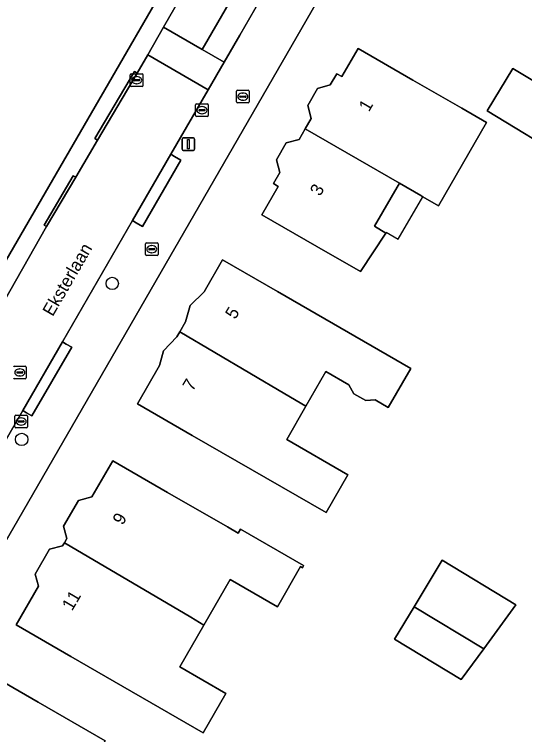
# Model space of a CAD drawing. Extents: x 161772 to 163126, y 383092 to 383917.
# Drawn here: x 162396.1 to 162436.3, y 383548.4 to 383605.3 of the extents above; entities that cross this region are included whole.
import ezdxf

# ---------------------------------------------------------------- set-up
doc = ezdxf.new("R2010")
doc.units = 0
for name, color, linetype in [('IMGEO_Boom', 7, 'Continuous'), ('IMGEO_Brandkraan', 7, 'Continuous'), ('IMGEO_Erf', 7, 'Continuous'), ('IMGEO_Kolk', 7, 'Continuous'), ('IMGEO_Lichtmast', 7, 'Continuous'), ('IMGEO_Openbare_ruimte_label', 7, 'Continuous'), ('IMGEO_Pand', 7, 'Continuous'), ('IMGEO_Pand_nummerreeks', 7, 'Continuous'), ('IMGEO_Pand_overbouw', 7, 'Continuous'), ('IMGEO_Parkeervlak_open', 7, 'Continuous'), ('IMGEO_Rijbaan_lokaal_open', 7, 'Continuous'), ('IMGEO_Rioolput', 7, 'Continuous'), ('IMGEO_Voetpad_open', 7, 'Continuous')]:
    doc.layers.add(name, color=color, linetype=linetype)

msp = doc.modelspace()

# ---------------------------------------------------------------- linework, layer by layer
at = {"layer": 'IMGEO_Boom'}
for centre in [(162403.788, 383584.053), (162396.634, 383571.729)]:
    msp.add_circle(centre, 0.489, dxfattribs=at)
at = {"layer": 'IMGEO_Brandkraan'}
for p, q in [((162413.671, 383599.321), (162414.523, 383599.321)), ((162413.596, 383598.395), (162413.596, 383599.247)), ((162413.855, 383598.815), (162413.855, 383598.827)), ((162414.293, 383598.778), (162413.895, 383598.778)), ((162413.898, 383598.864), (162414.296, 383598.864)), ((162414.084, 383599.101), (162414.109, 383599.101)), ((162414.339, 383598.827), (162414.339, 383598.815)), ((162414.597, 383599.247), (162414.597, 383598.395)), ((162414.523, 383598.321), (162413.671, 383598.321)), ((162414.107, 383598.541), (162414.082, 383598.541)), ((162406.404, 383586.336), (162406.404, 383587.188)), ((162406.479, 383587.262), (162407.331, 383587.262)), ((162406.663, 383586.756), (162406.663, 383586.768)), ((162406.706, 383586.805), (162407.104, 383586.805)), ((162406.892, 383587.042), (162406.917, 383587.042)), ((162407.147, 383586.768), (162407.147, 383586.756)), ((162407.405, 383587.188), (162407.405, 383586.336)), ((162407.331, 383586.262), (162406.479, 383586.262)), ((162407.101, 383586.719), (162406.703, 383586.719)), ((162406.915, 383586.482), (162406.89, 383586.482))]:
    msp.add_line(p, q, dxfattribs=at)
for points in [[(162413.671, 383599.321), (162414.523, 383599.321)], [(162413.596, 383598.395), (162413.596, 383599.247)], [(162414.597, 383599.247), (162414.597, 383598.395)], [(162414.523, 383598.321), (162413.671, 383598.321)], [(162406.404, 383586.336), (162406.404, 383587.188)], [(162406.479, 383587.262), (162407.331, 383587.262)], [(162407.405, 383587.188), (162407.405, 383586.336)], [(162407.331, 383586.262), (162406.479, 383586.262)]]:
    msp.add_lwpolyline(points, dxfattribs=at)
for centre, radius, start, end in [((162413.673, 383599.245), 0.0765, 91.552, 178.448), ((162413.673, 383599.245), 0.0765, 91.552, 178.448), ((162414.521, 383599.245), 0.0765, 1.552, 88.448), ((162414.521, 383599.245), 0.0765, 1.552, 88.448), ((162413.895, 383598.824), 0.0403, 85.8775, 175.7526), ((162413.892, 383598.814), 0.0366, 178.938, 274.7102), ((162414.296, 383598.821), 0.043, 264.8664, 352.4533), ((162414.3, 383598.826), 0.0386, 1.7309, 96.639), ((162413.673, 383598.397), 0.0765, 181.552, 268.448), ((162413.673, 383598.397), 0.0765, 181.552, 268.448), ((162414.521, 383598.397), 0.0765, 271.552, 358.448), ((162414.521, 383598.397), 0.0765, 271.552, 358.448), ((162406.481, 383587.186), 0.0765, 91.552, 178.448), ((162406.481, 383587.186), 0.0765, 91.552, 178.448), ((162406.703, 383586.765), 0.0403, 85.8775, 175.7526), ((162406.7, 383586.755), 0.0366, 178.938, 274.7102), ((162407.104, 383586.762), 0.043, 264.8664, 352.4533), ((162407.108, 383586.767), 0.0386, 1.7309, 96.639), ((162407.329, 383587.186), 0.0765, 1.552, 88.448), ((162407.329, 383587.186), 0.0765, 1.552, 88.448), ((162406.481, 383586.338), 0.0765, 181.552, 268.448), ((162406.481, 383586.338), 0.0765, 181.552, 268.448), ((162407.329, 383586.338), 0.0765, 271.552, 358.448), ((162407.329, 383586.338), 0.0765, 271.552, 358.448)]:
    msp.add_arc(centre, radius, start, end, dxfattribs=at)
for centre, major_axis, ratio, start_param, end_param in [((162414.083, 383598.821), (-0.387, 0.002), 0.722429, 4.712389, 7.853982), ((162414.108, 383598.821), (-0.39, 0.002), 0.717154, 1.570796, 4.712389), ((162406.891, 383586.762), (-0.387, 0.002), 0.722429, 4.712389, 7.853982), ((162406.916, 383586.762), (-0.39, 0.002), 0.717154, 1.570796, 4.712389)]:
    msp.add_ellipse(centre, major_axis=major_axis, ratio=ratio, start_param=start_param, end_param=end_param, dxfattribs=at)
at = {"layer": 'IMGEO_Erf'}
for points in [[(162462.704, 383536.779), (162483.744, 383554.98), (162500, 383574.599), (162526.947, 383607.122), (162543.804, 383623.317), (162548.918, 383628.126), (162539.791, 383641.093), (162527.133, 383641.683), (162527.105, 383641.456), (162500, 383642.583), (162442.25, 383644.984), (162375.184, 383528.714), (162418.191, 383500), (162425.357, 383495.215)], [(162300.454, 383528.48), (162364.66, 383532.938), (162379.033, 383558.1), (162378.697, 383559.319), (162378.986, 383559.791), (162377.92, 383560.443), (162379.141, 383562.484), (162380.354, 383561.791), (162380.691, 383562.293), (162380.39, 383562.462), (162381.3, 383564.126), (162381.601, 383563.978), (162381.897, 383564.519), (162380.724, 383565.212), (162381.917, 383567.437), (162383.121, 383566.67), (162383.404, 383567.188), (162384.796, 383567.606), (162426.383, 383639.462)]]:
    msp.add_lwpolyline(points, dxfattribs=at)
for points in [[(162423.39, 383584.993), (162419.934, 383586.986), (162415.602, 383589.485), (162416.895, 383591.728), (162416.519, 383591.945), (162417.027, 383592.826), (162416.761, 383593.819), (162417.532, 383595.156), (162418.544, 383595.427), (162419.03, 383596.271), (162419.501, 383597.088), (162419.225, 383598.117), (162420.005, 383599.47), (162421.007, 383599.739), (162421.518, 383600.626), (162421.908, 383600.401), (162423.193, 383602.629), (162427.524, 383600.131), (162431.386, 383597.904), (162433.335, 383596.78), (162429.54, 383590.199), (162428.317, 383590.906), (162428.152, 383591.001), (162426.457, 383591.98), (162424.489, 383588.572), (162425.393, 383588.038)], [(162439.904, 383593.748), (162433.39, 383597.693), (162435.424, 383601.051), (162441.938, 383597.106)], [(162410.102, 383572.044), (162405.77, 383574.543), (162407.508, 383577.556), (162407.841, 383578.733), (162408.881, 383579.824), (162409.12, 383580.238), (162409.576, 383581.028), (162409.93, 383582.319), (162411.045, 383583.389), (162412.499, 383585.909), (162416.831, 383583.41), (162427.358, 383577.338), (162425.577, 383574.251), (162424.537, 383574.851), (162423.799, 383574.797), (162422.859, 383575.339), (162422.471, 383576.043), (162420.66, 383577.088), (162419.077, 383574.344), (162417.563, 383571.72), (162422.402, 383568.928), (162420.68, 383565.942)], [(162410.978, 383548.548), (162400.522, 383554.581), (162396.191, 383557.079), (162397.95, 383560.128), (162397.697, 383561.071), (162398.833, 383563.041), (162399.869, 383563.319), (162400.007, 383563.559), (162400.207, 383563.906), (162399.947, 383564.876), (162401.109, 383566.89), (162402.181, 383567.177), (162403.828, 383570.034), (162408.159, 383567.536), (162412.888, 383564.809), (162413.729, 383564.324), (162413.909, 383564.636), (162418.899, 383561.758), (162418.799, 383561.585), (162418.652, 383561.67), (162416.823, 383558.499), (162413.099, 383560.648), (162411.024, 383557.051), (162409.122, 383553.752), (162412.767, 383551.65)], [(162433.118, 383555.18), (162431.344, 383552.762), (162426.078, 383555.944), (162427.624, 383558.501), (162429.844, 383562.175), (162435.667, 383558.655)], [(162403.237, 383547.907), (162401.898, 383545.585), (162406.58, 383542.884), (162404.688, 383539.603), (162405.169, 383539.325), (162403.429, 383536.318), (162396.892, 383540.091), (162395.303, 383537.337), (162392.84, 383538.758), (162391.616, 383536.638), (162387.504, 383539.01), (162388.727, 383541.13), (162386.934, 383542.164), (162387.871, 383544.22), (162389.006, 383545.559), (162390.298, 383547.799), (162391.838, 383550.468), (162392.281, 383551.799), (162393.595, 383553.469), (162397.927, 383550.97)]]:
    msp.add_lwpolyline(points, close=True, dxfattribs=at)
at = {"layer": 'IMGEO_Kolk'}
for p, q in [((162405.213, 383599.693), (162405.213, 383600.545)), ((162405.288, 383600.619), (162406.14, 383600.619)), ((162405.701, 383600.399), (162405.726, 383600.399)), ((162406.214, 383600.545), (162406.214, 383599.693)), ((162405.472, 383600.113), (162405.472, 383600.125)), ((162405.91, 383600.076), (162405.512, 383600.076)), ((162405.515, 383600.162), (162405.913, 383600.162)), ((162405.724, 383599.839), (162405.699, 383599.839)), ((162405.956, 383600.125), (162405.956, 383600.113)), ((162406.14, 383599.619), (162405.288, 383599.619)), ((162410.372, 383597.324), (162410.372, 383598.176)), ((162410.447, 383598.25), (162411.299, 383598.25)), ((162411.373, 383598.176), (162411.373, 383597.324)), ((162410.631, 383597.744), (162410.631, 383597.756)), ((162411.069, 383597.707), (162410.671, 383597.707)), ((162410.674, 383597.793), (162411.072, 383597.793)), ((162410.86, 383598.03), (162410.885, 383598.03)), ((162411.115, 383597.756), (162411.115, 383597.744)), ((162411.299, 383597.25), (162410.447, 383597.25)), ((162410.883, 383597.47), (162410.858, 383597.47)), ((162396.162, 383573.641), (162397.014, 383573.641)), ((162396.087, 383572.715), (162396.087, 383573.567)), ((162396.346, 383573.135), (162396.346, 383573.147)), ((162396.784, 383573.098), (162396.386, 383573.098)), ((162396.389, 383573.184), (162396.787, 383573.184)), ((162396.575, 383573.421), (162396.6, 383573.421)), ((162396.83, 383573.147), (162396.83, 383573.135)), ((162397.088, 383573.567), (162397.088, 383572.715)), ((162397.014, 383572.641), (162396.162, 383572.641)), ((162396.598, 383572.861), (162396.573, 383572.861))]:
    msp.add_line(p, q, dxfattribs=at)
for points in [[(162405.213, 383599.693), (162405.213, 383600.545)], [(162405.288, 383600.619), (162406.14, 383600.619)], [(162406.214, 383600.545), (162406.214, 383599.693)], [(162406.14, 383599.619), (162405.288, 383599.619)], [(162410.372, 383597.324), (162410.372, 383598.176)], [(162410.447, 383598.25), (162411.299, 383598.25)], [(162411.373, 383598.176), (162411.373, 383597.324)], [(162411.299, 383597.25), (162410.447, 383597.25)], [(162396.162, 383573.641), (162397.014, 383573.641)], [(162396.087, 383572.715), (162396.087, 383573.567)], [(162397.088, 383573.567), (162397.088, 383572.715)], [(162397.014, 383572.641), (162396.162, 383572.641)]]:
    msp.add_lwpolyline(points, dxfattribs=at)
for centre, radius, start, end in [((162405.29, 383600.543), 0.0765, 91.552, 178.448), ((162405.29, 383600.543), 0.0765, 91.552, 178.448), ((162406.138, 383600.543), 0.0765, 1.552, 88.448), ((162406.138, 383600.543), 0.0765, 1.552, 88.448), ((162405.512, 383600.122), 0.0403, 85.8775, 175.7526), ((162405.509, 383600.112), 0.0366, 178.938, 274.7102), ((162405.913, 383600.119), 0.043, 264.8664, 352.4533), ((162405.917, 383600.124), 0.0386, 1.7309, 96.639), ((162405.29, 383599.695), 0.0765, 181.552, 268.448), ((162405.29, 383599.695), 0.0765, 181.552, 268.448), ((162406.138, 383599.695), 0.0765, 271.552, 358.448), ((162406.138, 383599.695), 0.0765, 271.552, 358.448), ((162410.449, 383598.174), 0.0765, 91.552, 178.448), ((162410.449, 383598.174), 0.0765, 91.552, 178.448), ((162411.297, 383598.174), 0.0765, 1.552, 88.448), ((162411.297, 383598.174), 0.0765, 1.552, 88.448), ((162410.671, 383597.753), 0.0403, 85.8775, 175.7526), ((162410.668, 383597.743), 0.0366, 178.938, 274.7102), ((162411.072, 383597.75), 0.043, 264.8664, 352.4533), ((162411.076, 383597.755), 0.0386, 1.7309, 96.639), ((162410.449, 383597.326), 0.0765, 181.552, 268.448), ((162410.449, 383597.326), 0.0765, 181.552, 268.448), ((162411.297, 383597.326), 0.0765, 271.552, 358.448), ((162411.297, 383597.326), 0.0765, 271.552, 358.448), ((162396.164, 383573.565), 0.0765, 91.552, 178.448), ((162396.164, 383573.565), 0.0765, 91.552, 178.448), ((162397.012, 383573.565), 0.0765, 1.552, 88.448), ((162397.012, 383573.565), 0.0765, 1.552, 88.448), ((162396.386, 383573.144), 0.0403, 85.8775, 175.7526), ((162396.383, 383573.134), 0.0366, 178.938, 274.7102), ((162396.787, 383573.141), 0.043, 264.8664, 352.4533), ((162396.791, 383573.146), 0.0386, 1.7309, 96.639), ((162396.164, 383572.717), 0.0765, 181.552, 268.448), ((162396.164, 383572.717), 0.0765, 181.552, 268.448), ((162397.012, 383572.717), 0.0765, 271.552, 358.448), ((162397.012, 383572.717), 0.0765, 271.552, 358.448)]:
    msp.add_arc(centre, radius, start, end, dxfattribs=at)
for centre, major_axis, ratio, start_param, end_param in [((162405.7, 383600.119), (-0.387, 0.002), 0.722429, 4.712389, 7.853982), ((162405.725, 383600.119), (-0.39, 0.002), 0.717154, 1.570796, 4.712389), ((162410.859, 383597.75), (-0.387, 0.002), 0.722429, 4.712389, 7.853982), ((162410.884, 383597.75), (-0.39, 0.002), 0.717154, 1.570796, 4.712389), ((162396.574, 383573.141), (-0.387, 0.002), 0.722429, 4.712389, 7.853982), ((162396.599, 383573.141), (-0.39, 0.002), 0.717154, 1.570796, 4.712389)]:
    msp.add_ellipse(centre, major_axis=major_axis, ratio=ratio, start_param=start_param, end_param=end_param, dxfattribs=at)
at = {"layer": 'IMGEO_Lichtmast'}
for p, q in [((162409.299, 383594.657), (162409.299, 383595.457)), ((162409.299, 383595.457), (162409.299, 383594.657)), ((162409.399, 383595.557), (162410.189, 383595.557)), ((162410.189, 383595.557), (162409.399, 383595.557)), ((162410.289, 383595.457), (162410.289, 383594.657)), ((162410.289, 383594.657), (162410.289, 383595.457)), ((162410.189, 383594.557), (162409.399, 383594.557)), ((162409.399, 383594.557), (162410.189, 383594.557))]:
    msp.add_line(p, q, dxfattribs=at)
msp.add_lwpolyline([(162409.719, 383595.432), (162409.869, 383595.432), (162409.869, 383594.682), (162409.719, 383594.682), (162409.719, 383595.432)], dxfattribs=at)
for centre, start, end in [((162409.399, 383595.457), 90, 180), ((162409.399, 383595.457), 90, 180), ((162410.189, 383595.457), 0, 90), ((162410.189, 383595.457), 360, 90), ((162409.399, 383594.657), 180, 270), ((162409.399, 383594.657), 180, 270), ((162410.189, 383594.657), 270, 0), ((162410.189, 383594.657), 270, 0)]:
    msp.add_arc(centre, 0.1, start, end, dxfattribs=at)
at = {"layer": 'IMGEO_Pand'}
for points in [[(162431.386, 383597.904), (162427.524, 383600.131), (162423.193, 383602.629), (162421.908, 383600.401), (162421.518, 383600.626), (162421.007, 383599.739), (162420.005, 383599.47), (162419.225, 383598.117), (162419.501, 383597.088), (162419.03, 383596.271), (162426.457, 383591.98), (162428.152, 383591.001), (162428.317, 383590.906), (162429.54, 383590.199), (162433.335, 383596.78)], [(162439.904, 383593.748), (162441.938, 383597.106), (162435.424, 383601.051), (162433.39, 383597.693)], [(162426.457, 383591.98), (162419.03, 383596.271), (162418.544, 383595.427), (162417.532, 383595.156), (162416.761, 383593.819), (162417.027, 383592.826), (162416.519, 383591.945), (162416.895, 383591.728), (162415.602, 383589.485), (162419.934, 383586.986), (162423.39, 383584.993), (162425.393, 383588.038), (162424.489, 383588.572)], [(162416.831, 383583.41), (162412.499, 383585.909), (162411.045, 383583.389), (162409.93, 383582.319), (162409.576, 383581.028), (162409.12, 383580.238), (162417.407, 383575.33), (162419.077, 383574.344), (162420.66, 383577.088), (162422.471, 383576.043), (162422.859, 383575.339), (162423.799, 383574.797), (162424.537, 383574.851), (162425.577, 383574.251), (162427.358, 383577.338)], [(162419.077, 383574.344), (162417.407, 383575.33), (162409.12, 383580.238), (162408.881, 383579.824), (162407.841, 383578.733), (162407.508, 383577.556), (162405.77, 383574.543), (162410.102, 383572.044), (162420.68, 383565.942), (162422.402, 383568.928), (162417.563, 383571.72)], [(162400.007, 383563.559), (162409.982, 383557.677), (162411.024, 383557.051), (162413.099, 383560.648), (162416.823, 383558.499), (162418.652, 383561.67), (162418.799, 383561.585), (162418.899, 383561.758), (162413.909, 383564.636), (162413.729, 383564.324), (162412.888, 383564.809), (162408.159, 383567.536), (162403.828, 383570.034), (162402.181, 383567.177), (162401.109, 383566.89), (162399.947, 383564.876), (162400.207, 383563.906)], [(162400.007, 383563.559), (162399.869, 383563.319), (162398.833, 383563.041), (162397.697, 383561.071), (162397.95, 383560.128), (162396.191, 383557.079), (162400.522, 383554.581), (162410.978, 383548.548), (162412.767, 383551.65), (162409.122, 383553.752), (162411.024, 383557.051), (162409.982, 383557.677)], [(162433.118, 383555.18), (162435.667, 383558.655), (162429.844, 383562.175), (162427.624, 383558.501)], [(162433.118, 383555.18), (162427.624, 383558.501), (162426.078, 383555.944), (162431.344, 383552.762)], [(162390.298, 383547.799), (162404.567, 383539.393), (162404.688, 383539.603), (162406.58, 383542.884), (162401.898, 383545.585), (162403.237, 383547.907), (162397.927, 383550.97), (162393.595, 383553.469), (162392.281, 383551.799), (162391.838, 383550.468)]]:
    msp.add_lwpolyline(points, close=True, dxfattribs=at)
at = {"layer": 'IMGEO_Pand_overbouw'}
msp.add_lwpolyline([(162428.317, 383590.906), (162428.152, 383591.001), (162426.457, 383591.98), (162424.489, 383588.572), (162425.393, 383588.038), (162425.43, 383588.095), (162426.377, 383587.548)], close=True, dxfattribs=at)
at = {"layer": 'IMGEO_Parkeervlak_open'}
msp.add_lwpolyline([(162416.63, 383608.502), (162414.912, 383609.517), (162412.114, 383604.682), (162410.878, 383602.547), (162412.617, 383601.543), (162413.855, 383603.69)], close=True, dxfattribs=at)
at = {"layer": 'IMGEO_Rijbaan_lokaal_open'}
for points in [[(162431.847, 383638.777), (162428.716, 383640.58), (162427.335, 383638.205), (162407.845, 383604.299), (162410.878, 383602.547), (162412.114, 383604.682), (162414.912, 383609.517), (162416.63, 383608.502), (162417.255, 383609.585), (162419.247, 383613.122), (162417.564, 383614.099)], [(162410.878, 383602.547), (162407.845, 383604.299), (162406.588, 383602.114), (162411.358, 383599.359), (162412.617, 383601.543)]]:
    msp.add_lwpolyline(points, close=True, dxfattribs=at)
for points in [[(162396.733, 383574.003), (162399.866, 383579.435), (162405.394, 383589.019), (162408.417, 383594.261), (162411.358, 383599.359), (162406.588, 383602.114), (162405.755, 383600.666), (162402.632, 383595.376), (162400.903, 383592.448), (162398.603, 383588.553), (162389.993, 383573.403), (162386.81, 383567.805)], [(162379.672, 383555.407), (162379.555, 383555.209), (162377.558, 383551.679), (162371.417, 383541.25), (162369.018, 383537.045), (162372.207, 383535.252), (162372.39, 383535.583), (162375.755, 383541.669), (162377.549, 383540.643), (162381.266, 383547.185), (162379.395, 383548.254), (162382.112, 383553.168), (162384.067, 383552.041), (162387.836, 383558.577), (162388.004, 383558.867), (162389.62, 383561.671), (162389.788, 383561.962), (162396.733, 383574.003)]]:
    msp.add_lwpolyline(points, dxfattribs=at)
at = {"layer": 'IMGEO_Rioolput'}
for p, q in [((162396.06, 383577.519), (162396.912, 383577.519)), ((162396.287, 383577.062), (162396.685, 383577.062)), ((162396.473, 383577.299), (162396.498, 383577.299)), ((162396.986, 383577.445), (162396.986, 383576.593)), ((162396.912, 383576.519), (162396.06, 383576.519)), ((162396.244, 383577.013), (162396.244, 383577.025)), ((162396.682, 383576.976), (162396.284, 383576.976)), ((162396.496, 383576.739), (162396.471, 383576.739)), ((162396.728, 383577.025), (162396.728, 383577.013))]:
    msp.add_line(p, q, dxfattribs=at)
for points in [[(162396.06, 383577.519), (162396.912, 383577.519)], [(162396.986, 383577.445), (162396.986, 383576.593)], [(162396.912, 383576.519), (162396.06, 383576.519)]]:
    msp.add_lwpolyline(points, dxfattribs=at)
for centre, radius, start, end in [((162396.062, 383577.443), 0.0765, 91.552, 178.448), ((162396.062, 383577.443), 0.0765, 91.552, 178.448), ((162396.284, 383577.022), 0.0403, 85.8775, 175.7526), ((162396.689, 383577.024), 0.0386, 1.7309, 96.639), ((162396.91, 383577.443), 0.0765, 1.552, 88.448), ((162396.91, 383577.443), 0.0765, 1.552, 88.448), ((162396.062, 383576.595), 0.0765, 181.552, 268.448), ((162396.062, 383576.595), 0.0765, 181.552, 268.448), ((162396.281, 383577.012), 0.0366, 178.938, 274.7102), ((162396.685, 383577.019), 0.043, 264.8664, 352.4533), ((162396.91, 383576.595), 0.0765, 271.552, 358.448), ((162396.91, 383576.595), 0.0765, 271.552, 358.448)]:
    msp.add_arc(centre, radius, start, end, dxfattribs=at)
for centre, major_axis, ratio, start_param, end_param in [((162396.472, 383577.019), (-0.387, 0.002), 0.722429, 4.712389, 7.853982), ((162396.497, 383577.019), (-0.39, 0.002), 0.717154, 1.570796, 4.712389)]:
    msp.add_ellipse(centre, major_axis=major_axis, ratio=ratio, start_param=start_param, end_param=end_param, dxfattribs=at)
at = {"layer": 'IMGEO_Voetpad_open'}
for points in [[(162375.184, 383528.714), (162442.25, 383644.984)], [(162427.251, 383641.753), (162426.383, 383639.462), (162384.796, 383567.606), (162383.404, 383567.188), (162383.121, 383566.67), (162381.917, 383567.437), (162380.724, 383565.212), (162381.897, 383564.519), (162381.601, 383563.978), (162381.3, 383564.126), (162380.39, 383562.462), (162380.691, 383562.293), (162380.354, 383561.791), (162379.141, 383562.484), (162377.92, 383560.443), (162378.986, 383559.791), (162378.697, 383559.319), (162379.033, 383558.1), (162364.66, 383532.938)], [(162386.81, 383567.805), (162389.993, 383573.403), (162398.603, 383588.553), (162398.398, 383588.673), (162400.693, 383592.572), (162400.903, 383592.448), (162402.632, 383595.376), (162402.417, 383595.503), (162405.532, 383600.797), (162405.755, 383600.666), (162406.588, 383602.114), (162407.845, 383604.299), (162427.335, 383638.205), (162428.716, 383640.58), (162429.004, 383641.083)], [(162416.63, 383608.502), (162413.855, 383603.69), (162412.617, 383601.543), (162411.358, 383599.359), (162408.417, 383594.261), (162408.708, 383594.093), (162409.199, 383593.81), (162406.182, 383588.565), (162405.685, 383588.851), (162405.394, 383589.019), (162399.866, 383579.435), (162400.157, 383579.267), (162400.596, 383579.01), (162397.432, 383573.596), (162397.024, 383573.835), (162396.733, 383574.003), (162389.788, 383561.962), (162390.079, 383561.794), (162390.492, 383561.556), (162388.543, 383558.17), (162388.127, 383558.409), (162387.836, 383558.577), (162384.067, 383552.041), (162381.266, 383547.185)]]:
    msp.add_lwpolyline(points, dxfattribs=at)
for points in [[(162405.755, 383600.666), (162405.532, 383600.797), (162402.417, 383595.503), (162402.632, 383595.376)], [(162409.199, 383593.81), (162408.708, 383594.093), (162408.417, 383594.261), (162405.394, 383589.019), (162405.685, 383588.851), (162406.182, 383588.565)], [(162400.903, 383592.448), (162400.693, 383592.572), (162398.398, 383588.673), (162398.603, 383588.553)], [(162400.596, 383579.01), (162400.157, 383579.267), (162399.866, 383579.435), (162396.733, 383574.003), (162397.024, 383573.835), (162397.432, 383573.596)]]:
    msp.add_lwpolyline(points, close=True, dxfattribs=at)

# ---------------------------------------------------------------- texts
at = {"layer": 'IMGEO_Openbare_ruimte_label'}
msp.add_text('Eksterlaan', height=1, rotation=59.921, dxfattribs=at).set_placement((162399.082, 383581.388))
at = {"layer": 'IMGEO_Pand_nummerreeks'}
for s, rotation, p in [('1', 59.9944, (162424.055, 383597.563)), ('3', 59.9944, (162420.202, 383590.892)), ('5', 59.3756, (162413.498, 383581.159)), ('7', 59.3732, (162410.134, 383575.476)), ('9', 59.4806, (162404.605, 383564.893)), ('11', 59.4806, (162400.61, 383558.117))]:
    msp.add_text(s, height=1, rotation=rotation, dxfattribs=at).set_placement(p)

doc.saveas('drawing.dxf')
